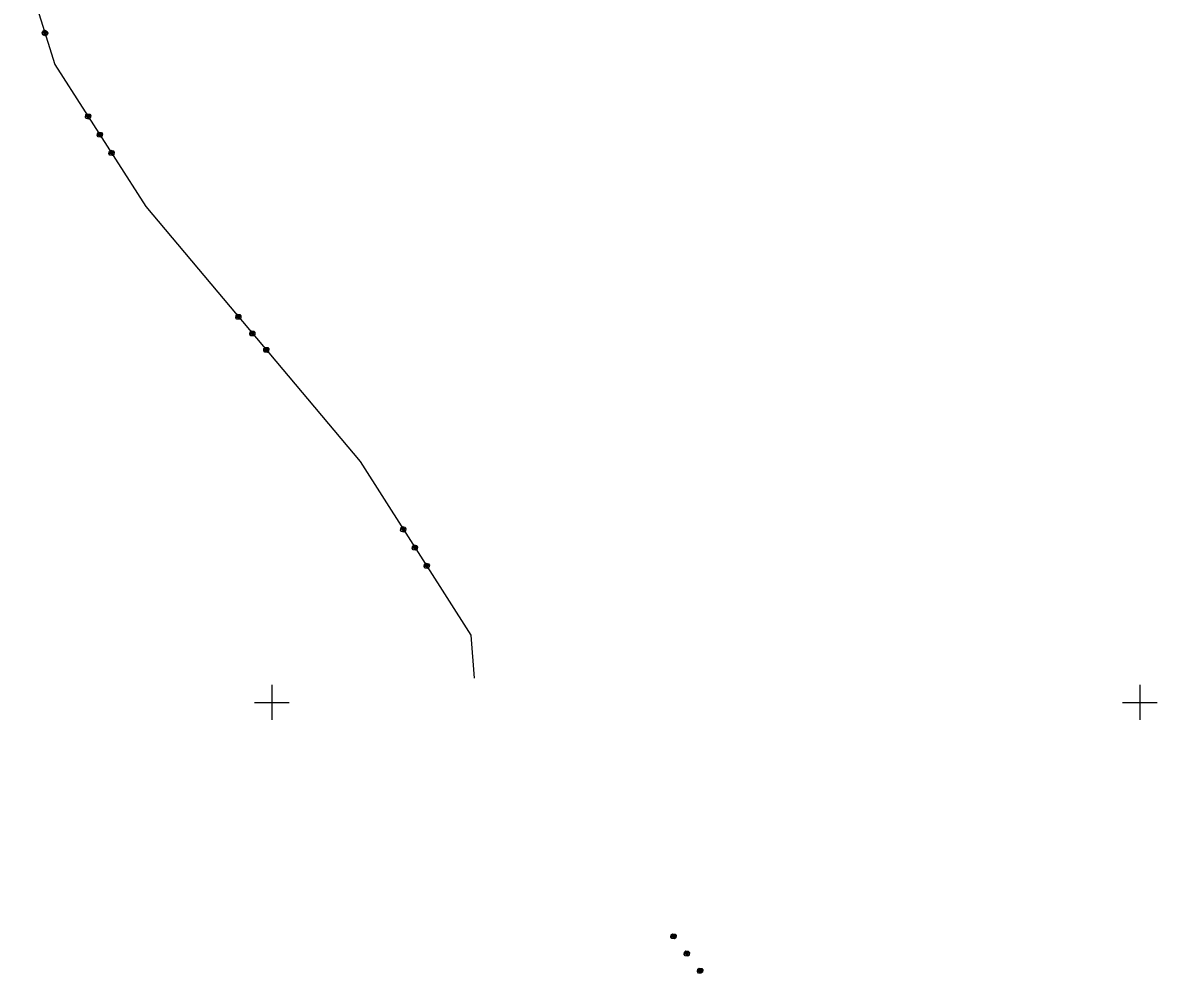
# Model space of a CAD drawing. Extents: x -866402 to -860377, y -1041908 to -1038598.
# Drawn here: x -863528.7 to -863398, y -1040231.2 to -1040121.8 of the extents above; entities that cross this region are included whole.
import ezdxf

# ---------------------------------------------------------------- set-up
doc = ezdxf.new("R2010")
doc.units = 0
doc.layers.add('Vrstva 1', color=7, linetype='Continuous')
doc.layers.add('Vrstva 5', color=7, linetype='Continuous')

msp = doc.modelspace()

# ---------------------------------------------------------------- linework, layer by layer
at = {"layer": 'Vrstva 1'}
for p, q in [((-863528.69, -1040114.76), (-863524.99, -1040126.56)), ((-863526.44, -1040122.94), (-863526.31, -1040122.69)), ((-863526.38, -1040123.14), (-863526.44, -1040122.94)), ((-863526.13, -1040123.27), (-863526.38, -1040123.14)), ((-863526.28, -1040122.79), (-863526.34, -1040122.91)), ((-863526.34, -1040122.91), (-863525.96, -1040122.79)), ((-863526.31, -1040122.69), (-863526.12, -1040122.63)), ((-863525.93, -1040122.89), (-863526.31, -1040123.01)), ((-863526.09, -1040122.73), (-863526.28, -1040122.79)), ((-863525.9, -1040122.98), (-863526.28, -1040123.1)), ((-863526.28, -1040123.1), (-863526.16, -1040123.17)), ((-863526.16, -1040123.17), (-863525.97, -1040123.11)), ((-863525.94, -1040123.21), (-863526.13, -1040123.27)), ((-863526.12, -1040122.63), (-863525.86, -1040122.76)), ((-863525.96, -1040122.79), (-863525.9, -1040122.98)), ((-863525.81, -1040122.96), (-863525.94, -1040123.21)), ((-863525.86, -1040122.76), (-863525.81, -1040122.96)), ((-863524.99, -1040126.56), (-863514.51, -1040142.9)), ((-863521.46, -1040132.62), (-863521.4, -1040132.34)), ((-863521.35, -1040132.79), (-863521.46, -1040132.62)), ((-863521.4, -1040132.34), (-863521.23, -1040132.23)), ((-863521.38, -1040132.57), (-863521.04, -1040132.35)), ((-863521.34, -1040132.43), (-863521.38, -1040132.57)), ((-863521.08, -1040132.85), (-863521.35, -1040132.79)), ((-863521.18, -1040132.32), (-863521.34, -1040132.43)), ((-863520.98, -1040132.43), (-863521.32, -1040132.65)), ((-863520.93, -1040132.52), (-863521.27, -1040132.73)), ((-863521.27, -1040132.73), (-863521.13, -1040132.76)), ((-863521.23, -1040132.23), (-863520.96, -1040132.3)), ((-863521.13, -1040132.76), (-863520.96, -1040132.66)), ((-863520.91, -1040132.74), (-863521.08, -1040132.85)), ((-863521.04, -1040132.35), (-863520.93, -1040132.52)), ((-863520.96, -1040132.3), (-863520.85, -1040132.46)), ((-863520.85, -1040132.46), (-863520.91, -1040132.74)), ((-863520.11, -1040134.72), (-863520.05, -1040134.45)), ((-863520, -1040134.89), (-863520.11, -1040134.72)), ((-863520.05, -1040134.45), (-863519.88, -1040134.34)), ((-863520.03, -1040134.67), (-863519.69, -1040134.45)), ((-863520, -1040134.53), (-863520.03, -1040134.67)), ((-863519.83, -1040134.42), (-863520, -1040134.53)), ((-863519.73, -1040134.95), (-863520, -1040134.89)), ((-863519.64, -1040134.54), (-863519.97, -1040134.75)), ((-863519.58, -1040134.62), (-863519.92, -1040134.84)), ((-863519.92, -1040134.84), (-863519.78, -1040134.87)), ((-863519.88, -1040134.34), (-863519.6, -1040134.4)), ((-863519.78, -1040134.87), (-863519.61, -1040134.76)), ((-863519.56, -1040134.84), (-863519.73, -1040134.95)), ((-863519.69, -1040134.45), (-863519.58, -1040134.62)), ((-863519.6, -1040134.4), (-863519.5, -1040134.57)), ((-863519.5, -1040134.57), (-863519.56, -1040134.84)), ((-863518.76, -1040136.83), (-863518.7, -1040136.55)), ((-863518.65, -1040137), (-863518.76, -1040136.83)), ((-863518.7, -1040136.55), (-863518.53, -1040136.44)), ((-863518.68, -1040136.77), (-863518.34, -1040136.56)), ((-863518.65, -1040136.64), (-863518.68, -1040136.77)), ((-863518.48, -1040136.53), (-863518.65, -1040136.64)), ((-863518.29, -1040136.64), (-863518.62, -1040136.86)), ((-863518.23, -1040136.73), (-863518.57, -1040136.94)), ((-863518.53, -1040136.44), (-863518.26, -1040136.5)), ((-863518.43, -1040136.97), (-863518.26, -1040136.86)), ((-863518.34, -1040136.56), (-863518.23, -1040136.73)), ((-863518.26, -1040136.5), (-863518.15, -1040136.67)), ((-863518.15, -1040136.67), (-863518.21, -1040136.95)), ((-863518.38, -1040137.06), (-863518.65, -1040137)), ((-863518.57, -1040136.94), (-863518.43, -1040136.97)), ((-863518.21, -1040136.95), (-863518.38, -1040137.06)), ((-863514.51, -1040142.9), (-863489.83, -1040172.29)), ((-863504.14, -1040155.72), (-863504.11, -1040155.44)), ((-863504.01, -1040155.87), (-863504.14, -1040155.72)), ((-863504.11, -1040155.44), (-863503.96, -1040155.31)), ((-863504.06, -1040155.66), (-863503.75, -1040155.4)), ((-863504.05, -1040155.52), (-863504.06, -1040155.66)), ((-863503.89, -1040155.39), (-863504.05, -1040155.52)), ((-863503.72, -1040155.9), (-863504.01, -1040155.87)), ((-863503.69, -1040155.47), (-863503.99, -1040155.73)), ((-863503.96, -1040155.31), (-863503.68, -1040155.33)), ((-863503.62, -1040155.55), (-863503.93, -1040155.81)), ((-863503.93, -1040155.81), (-863503.79, -1040155.82)), ((-863503.79, -1040155.82), (-863503.64, -1040155.69)), ((-863503.75, -1040155.4), (-863503.62, -1040155.55)), ((-863503.57, -1040155.77), (-863503.72, -1040155.9)), ((-863503.68, -1040155.33), (-863503.55, -1040155.49)), ((-863503.55, -1040155.49), (-863503.57, -1040155.77)), ((-863502.53, -1040157.63), (-863502.5, -1040157.35)), ((-863502.4, -1040157.79), (-863502.53, -1040157.63)), ((-863502.5, -1040157.35), (-863502.35, -1040157.22)), ((-863502.45, -1040157.57), (-863502.15, -1040157.31)), ((-863502.44, -1040157.43), (-863502.45, -1040157.57)), ((-863502.29, -1040157.3), (-863502.44, -1040157.43)), ((-863502.12, -1040157.81), (-863502.4, -1040157.79)), ((-863502.08, -1040157.39), (-863502.39, -1040157.65)), ((-863502.35, -1040157.22), (-863502.07, -1040157.25)), ((-863502.02, -1040157.47), (-863502.32, -1040157.72)), ((-863502.32, -1040157.72), (-863502.18, -1040157.73)), ((-863502.18, -1040157.73), (-863502.03, -1040157.61)), ((-863502.15, -1040157.31), (-863502.02, -1040157.47)), ((-863501.96, -1040157.68), (-863502.12, -1040157.81)), ((-863502.07, -1040157.25), (-863501.94, -1040157.4)), ((-863501.94, -1040157.4), (-863501.96, -1040157.68)), ((-863500.92, -1040159.55), (-863500.9, -1040159.27)), ((-863500.79, -1040159.7), (-863500.92, -1040159.55)), ((-863500.9, -1040159.27), (-863500.74, -1040159.14)), ((-863500.84, -1040159.48), (-863500.54, -1040159.23)), ((-863500.83, -1040159.34), (-863500.84, -1040159.48)), ((-863500.68, -1040159.21), (-863500.83, -1040159.34)), ((-863500.51, -1040159.73), (-863500.79, -1040159.7)), ((-863500.47, -1040159.3), (-863500.78, -1040159.56)), ((-863500.74, -1040159.14), (-863500.46, -1040159.16)), ((-863500.41, -1040159.38), (-863500.71, -1040159.64)), ((-863500.71, -1040159.64), (-863500.57, -1040159.65)), ((-863500.57, -1040159.65), (-863500.42, -1040159.52)), ((-863500.54, -1040159.23), (-863500.41, -1040159.38)), ((-863500.36, -1040159.6), (-863500.51, -1040159.73)), ((-863500.46, -1040159.16), (-863500.33, -1040159.32)), ((-863500.33, -1040159.32), (-863500.36, -1040159.6)), ((-863489.83, -1040172.29), (-863477.07, -1040192.25)), ((-863485.16, -1040180.16), (-863485.1, -1040179.88)), ((-863485.1, -1040179.88), (-863484.93, -1040179.77)), ((-863485.07, -1040180.1), (-863484.73, -1040179.89)), ((-863485.04, -1040179.96), (-863485.07, -1040180.1)), ((-863484.87, -1040179.86), (-863485.04, -1040179.96)), ((-863484.68, -1040179.97), (-863485.02, -1040180.19)), ((-863484.93, -1040179.77), (-863484.65, -1040179.83)), ((-863484.73, -1040179.89), (-863484.63, -1040180.06)), ((-863484.65, -1040179.83), (-863484.54, -1040180)), ((-863484.54, -1040180), (-863484.6, -1040180.28)), ((-863485.05, -1040180.33), (-863485.16, -1040180.16)), ((-863484.77, -1040180.39), (-863485.05, -1040180.33)), ((-863484.63, -1040180.06), (-863484.96, -1040180.27)), ((-863484.96, -1040180.27), (-863484.83, -1040180.3)), ((-863484.83, -1040180.3), (-863484.66, -1040180.19)), ((-863484.6, -1040180.28), (-863484.77, -1040180.39)), ((-863483.81, -1040182.26), (-863483.75, -1040181.99)), ((-863483.7, -1040182.43), (-863483.81, -1040182.26)), ((-863483.75, -1040181.99), (-863483.58, -1040181.88)), ((-863483.73, -1040182.21), (-863483.39, -1040181.99)), ((-863483.7, -1040182.07), (-863483.73, -1040182.21)), ((-863483.53, -1040181.96), (-863483.7, -1040182.07)), ((-863483.43, -1040182.49), (-863483.7, -1040182.43)), ((-863483.33, -1040182.08), (-863483.67, -1040182.29)), ((-863483.28, -1040182.16), (-863483.62, -1040182.38)), ((-863483.62, -1040182.38), (-863483.48, -1040182.41)), ((-863483.58, -1040181.88), (-863483.3, -1040181.94)), ((-863483.48, -1040182.41), (-863483.31, -1040182.3)), ((-863483.26, -1040182.38), (-863483.43, -1040182.49)), ((-863483.39, -1040181.99), (-863483.28, -1040182.16)), ((-863483.3, -1040181.94), (-863483.2, -1040182.11)), ((-863483.2, -1040182.11), (-863483.26, -1040182.38)), ((-863482.46, -1040184.37), (-863482.4, -1040184.09)), ((-863482.36, -1040184.54), (-863482.46, -1040184.37)), ((-863482.4, -1040184.09), (-863482.23, -1040183.98)), ((-863482.38, -1040184.32), (-863482.04, -1040184.1)), ((-863482.35, -1040184.18), (-863482.38, -1040184.32)), ((-863482.08, -1040184.6), (-863482.36, -1040184.54)), ((-863482.18, -1040184.07), (-863482.35, -1040184.18)), ((-863481.99, -1040184.18), (-863482.33, -1040184.4)), ((-863481.93, -1040184.27), (-863482.27, -1040184.48)), ((-863482.27, -1040184.48), (-863482.13, -1040184.51)), ((-863482.23, -1040183.98), (-863481.96, -1040184.05)), ((-863482.13, -1040184.51), (-863481.96, -1040184.41)), ((-863481.91, -1040184.49), (-863482.08, -1040184.6)), ((-863482.04, -1040184.1), (-863481.93, -1040184.27)), ((-863481.96, -1040184.05), (-863481.85, -1040184.21)), ((-863481.85, -1040184.21), (-863481.91, -1040184.49)), ((-863477.07, -1040192.25), (-863476.7, -1040197.23)), ((-863454.02, -1040227.04), (-863453.98, -1040226.76)), ((-863453.9, -1040227.2), (-863454.02, -1040227.04)), ((-863453.98, -1040226.76), (-863453.83, -1040226.64)), ((-863453.94, -1040226.98), (-863453.62, -1040226.74)), ((-863453.92, -1040226.84), (-863453.94, -1040226.98)), ((-863453.76, -1040226.72), (-863453.92, -1040226.84)), ((-863453.56, -1040226.82), (-863453.88, -1040227.06)), ((-863453.83, -1040226.64), (-863453.54, -1040226.68)), ((-863453.5, -1040226.9), (-863453.82, -1040227.14)), ((-863453.68, -1040227.16), (-863453.52, -1040227.04)), ((-863453.62, -1040226.74), (-863453.5, -1040226.9)), ((-863453.54, -1040226.68), (-863453.42, -1040226.83)), ((-863453.42, -1040226.83), (-863453.46, -1040227.11)), ((-863453.62, -1040227.24), (-863453.9, -1040227.2)), ((-863453.82, -1040227.14), (-863453.68, -1040227.16)), ((-863453.46, -1040227.11), (-863453.62, -1040227.24)), ((-863452.49, -1040229.02), (-863452.45, -1040228.74)), ((-863452.37, -1040229.18), (-863452.49, -1040229.02)), ((-863452.45, -1040228.74), (-863452.3, -1040228.62)), ((-863452.41, -1040228.96), (-863452.09, -1040228.71)), ((-863452.39, -1040228.82), (-863452.41, -1040228.96)), ((-863452.23, -1040228.7), (-863452.39, -1040228.82)), ((-863452.09, -1040229.21), (-863452.37, -1040229.18)), ((-863452.03, -1040228.79), (-863452.35, -1040229.04)), ((-863452.3, -1040228.62), (-863452.02, -1040228.65)), ((-863451.97, -1040228.87), (-863452.29, -1040229.12)), ((-863452.29, -1040229.12), (-863452.15, -1040229.14)), ((-863452.15, -1040229.14), (-863451.99, -1040229.01)), ((-863452.09, -1040228.71), (-863451.97, -1040228.87)), ((-863451.93, -1040229.09), (-863452.09, -1040229.21)), ((-863452.02, -1040228.65), (-863451.89, -1040228.81)), ((-863451.89, -1040228.81), (-863451.93, -1040229.09)), ((-863450.96, -1040231), (-863450.92, -1040230.72)), ((-863450.92, -1040230.72), (-863450.77, -1040230.59)), ((-863450.88, -1040230.94), (-863450.56, -1040230.69)), ((-863450.86, -1040230.8), (-863450.88, -1040230.94)), ((-863450.7, -1040230.67), (-863450.86, -1040230.8)), ((-863450.5, -1040230.77), (-863450.82, -1040231.02)), ((-863450.77, -1040230.59), (-863450.48, -1040230.63)), ((-863450.44, -1040230.85), (-863450.76, -1040231.09)), ((-863450.56, -1040230.69), (-863450.44, -1040230.85)), ((-863450.48, -1040230.63), (-863450.36, -1040230.79)), ((-863450.36, -1040230.79), (-863450.4, -1040231.07)), ((-863450.84, -1040231.16), (-863450.96, -1040231)), ((-863450.56, -1040231.19), (-863450.84, -1040231.16)), ((-863450.76, -1040231.09), (-863450.62, -1040231.11)), ((-863450.62, -1040231.11), (-863450.46, -1040230.99)), ((-863450.4, -1040231.07), (-863450.56, -1040231.19))]:
    msp.add_line(p, q, dxfattribs=at)
at = {"layer": 'Vrstva 5'}
for p, q in [((-863500, -1040198), (-863500, -1040202)), ((-863400, -1040198), (-863400, -1040202)), ((-863502, -1040200), (-863498, -1040200)), ((-863402, -1040200), (-863398, -1040200))]:
    msp.add_line(p, q, dxfattribs=at)

doc.saveas('drawing.dxf')
